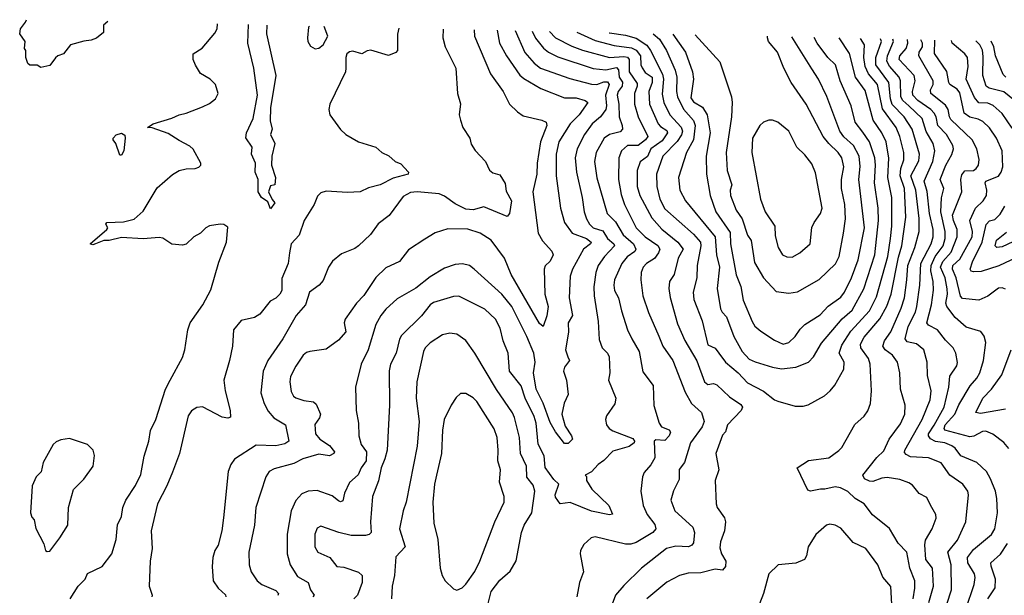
# Model space of a CAD drawing. Extents: x 1995161 to 2088924, y 769148 to 906007.
# Tile 311 of 335: x 2021476 to 2026968, y 902644 to 905856. Entities that reach past the tile are written whole.
import ezdxf

# ---------------------------------------------------------------- set-up
doc = ezdxf.new("R2010")
doc.units = 0

msp = doc.modelspace()

# ---------------------------------------------------------------- linework, layer by layer
at = {"layer": '0CON20XD'}
for points in [[(2021967.6, 905846.1), (2021944.3, 905825.7), (2021943.8, 905785), (2021905, 905753.3), (2021875, 905741.2), (2021833.9, 905736.1), (2021760, 905715), (2021720, 905665), (2021690, 905655), (2021677, 905643), (2021645, 905600), (2021595, 905590), (2021573, 905603), (2021533, 905603), (2021521.7, 905611.7), (2021510, 905645), (2021510, 905685), (2021503.3, 905695), (2021507.5, 905735), (2021476.4, 905776.4), (2021481.2, 905805), (2021508.3, 905841.7), (2021513.5, 905856.3)], [(2021757.1, 902625), (2021801.9, 902695), (2021841.9, 902735), (2021855, 902765.7), (2021936.2, 902805), (2021991.2, 902875), (2022014, 902955), (2022021.9, 903038.1), (2022044.6, 903085), (2022052.1, 903135), (2022068.9, 903175), (2022122.9, 903257.1), (2022151.4, 903318.6), (2022169.8, 903420.2), (2022196.6, 903505), (2022205.8, 903564.2), (2022236.4, 903625), (2022289.6, 903795), (2022314.7, 903845), (2022385, 903971.4), (2022397.7, 904015), (2022414.3, 904125), (2022427.7, 904165), (2022498.7, 904265), (2022541.7, 904348.3), (2022587.6, 904502.4), (2022629.5, 904615), (2022637.9, 904697.9), (2022615, 904712.9), (2022595, 904715.6), (2022535, 904705.7), (2022514.2, 904695), (2022484.2, 904665), (2022448, 904645), (2022405, 904604), (2022385, 904598), (2022325, 904604.3), (2022275, 904637.5), (2022255, 904641.4), (2022165, 904634.3), (2022045, 904640), (2021975, 904623.8), (2021945, 904623.3), (2021900, 904605), (2021885, 904600), (2021870, 904605), (2021963.3, 904685), (2021967.5, 904695), (2021957.5, 904715), (2021962.5, 904725), (2022055, 904727.8), (2022115, 904743.1), (2022165, 904788.6), (2022242.2, 904917.8), (2022327.7, 904992.3), (2022366.1, 905013.9), (2022405, 905023.8), (2022455, 905026.7), (2022475, 905032.5), (2022487.5, 905045), (2022487.5, 905055), (2022443.6, 905133.6), (2022425, 905150), (2022365, 905181.2), (2022305, 905222), (2022215, 905252.5), (2022190, 905255), (2022220, 905275), (2022325, 905306.7), (2022365, 905326.2), (2022405.7, 905334.3), (2022495, 905370), (2022535, 905388.9), (2022569.2, 905415), (2022582.5, 905445), (2022569.2, 905495), (2022538, 905525), (2022485, 905556.2), (2022457.5, 905602.5), (2022444, 905635), (2022444, 905665), (2022493.2, 905696.8), (2022565, 905781.2), (2022576.9, 905805), (2022578.7, 905832.4)], [(2023590.9, 905809.6), (2023584.3, 905775), (2023583.3, 905685), (2023575, 905673.3), (2023532.7, 905657.3), (2023435, 905685.7), (2023415, 905683.1), (2023385, 905665.8), (2023335, 905680), (2023315, 905677.5), (2023301.2, 905665), (2023296, 905645), (2023295.7, 905585.7), (2023294.3, 905565), (2023206.9, 905385), (2023200, 905355), (2023206, 905325), (2023265, 905243.8), (2023296.2, 905215), (2023365, 905174.4), (2023463.3, 905145), (2023496.2, 905115), (2023535, 905097.5), (2023571.2, 905065), (2023601.7, 905051.7), (2023645, 905006.2), (2023643.8, 904995), (2023558.8, 904971.2), (2023487.5, 904935), (2023422.4, 904917.6), (2023375, 904895.6), (2023305, 904891.8), (2023185, 904899.2), (2023155, 904890), (2023137.9, 904872.1), (2023118.6, 904825), (2023063.1, 904735), (2023035, 904654.2), (2022990, 904605), (2022981.8, 904555), (2022973.3, 904495), (2022938, 904412), (2022938.5, 904345), (2022927.8, 904325), (2022905, 904302.2), (2022874.2, 904285), (2022815, 904212.5), (2022785, 904194.3), (2022711.9, 904178.1), (2022669.2, 904125), (2022662.9, 904035), (2022646.9, 903955), (2022614.5, 903845), (2022621.8, 903785), (2022650.8, 903675), (2022651.2, 903638.8), (2022637.5, 903632.5), (2022605, 903637.8), (2022495, 903696.7), (2022465, 903691.9), (2022435, 903672.9), (2022416.5, 903645), (2022367.3, 903435), (2022327.7, 903332.3), (2022296.9, 903255), (2022245.5, 903155), (2022209.2, 903005), (2022215.7, 902905), (2022204.4, 902835), (2022198, 902695), (2022216.1, 902646.1), (2022213.8, 902635)], [(2022853.9, 905826.2), (2022852.4, 905777.6), (2022904.1, 905545), (2022874.7, 905365.3), (2022872.6, 905292.6), (2022884, 905245), (2022874.3, 905215), (2022900, 905165), (2022882, 905095), (2022881.2, 905045), (2022903.3, 904975), (2022900, 904935), (2022875, 904930), (2022864, 904895), (2022883.8, 904853.8), (2022900, 904835), (2022875, 904800), (2022860, 904840), (2022824.5, 904864.5), (2022805.8, 904895), (2022807.1, 904965), (2022788.9, 905005), (2022791.5, 905055), (2022768.4, 905105), (2022772.5, 905145), (2022737, 905197), (2022741.8, 905225), (2022778.5, 905305), (2022802.7, 905435), (2022781.4, 905585), (2022748.8, 905725), (2022751.8, 905828.5)], [(2023092.4, 905820.8), (2023086.7, 905815), (2023082, 905755), (2023084.2, 905734.2), (2023097.7, 905707.7), (2023125, 905694.2), (2023145, 905698), (2023168.8, 905715), (2023194, 905765), (2023175.2, 905819)], [(2023837.4, 905804.1), (2023836.5, 905755), (2023848.6, 905705), (2023908.2, 905585), (2023917.1, 905445), (2023934.1, 905385.9), (2023928, 905325), (2023934.2, 905295), (2023948, 905255), (2023986.2, 905195), (2023995, 905162.5), (2024015.9, 905125.9), (2024073.8, 905065), (2024095.8, 905015.8), (2024115, 905002), (2024155, 904990), (2024183, 904943), (2024189.9, 904899.9), (2024219.2, 904845), (2024207.1, 904775), (2024195, 904758.8), (2024065, 904812.9), (2024005, 904794.8), (2023965, 904798.9), (2023905, 904828.1), (2023845, 904872.2), (2023815, 904884.1), (2023693.5, 904896.5), (2023655, 904891.1), (2023615, 904869.4), (2023536.7, 904763.3), (2023475, 904716.9), (2023432.5, 904657.5), (2023365, 904594), (2023345, 904580), (2023270.3, 904549.7), (2023221.3, 904508.7), (2023198, 904475), (2023168.3, 904401.7), (2023146, 904375), (2023092.2, 904335), (2023070.9, 904265), (2023017.9, 904205), (2022943.8, 904076.2), (2022860.4, 903955), (2022833.8, 903895), (2022821.2, 903775), (2022839.6, 903715), (2022862.2, 903672.2), (2022894.3, 903634.3), (2022958.1, 903595), (2022977.1, 903505), (2022955, 903490.4), (2022905, 903479.3), (2022795, 903482.7), (2022675, 903403.3), (2022654, 903375), (2022638.6, 903335), (2022612.4, 903077.6), (2022603.3, 903005), (2022582.5, 902925), (2022565.6, 902894.4), (2022554.2, 902855), (2022550, 902805), (2022556, 902725), (2022583.6, 902683.6), (2022625, 902646.2), (2022625.8, 902635)], [(2024010.9, 905800.2), (2024012.5, 905765), (2024102.5, 905555), (2024172.5, 905455), (2024208.6, 905385), (2024251.9, 905341.9), (2024285, 905320.6), (2024387.5, 905295), (2024413.3, 905285), (2024416.5, 905265), (2024381, 905175), (2024362.2, 905055), (2024360.2, 904995), (2024338.2, 904895), (2024368.2, 904665), (2024392.4, 904622.4), (2024445, 904564), (2024451.9, 904545), (2024435, 904508.8), (2024406.4, 904483.6), (2024401.3, 904465), (2024404.8, 904325), (2024423, 904255), (2024416.8, 904203.2), (2024395.8, 904144.2), (2024375, 904160.6), (2024216.6, 904435), (2024179.3, 904525), (2024105, 904626.5), (2024045, 904665.6), (2023975, 904688.2), (2023865, 904689.4), (2023793.7, 904666.3), (2023735, 904630.8), (2023645, 904572.9), (2023595, 904507.1), (2023517.6, 904472.4), (2023462, 904418), (2023395, 904317.1), (2023354.5, 904275), (2023291.1, 904185), (2023285.6, 904165), (2023295.6, 904115), (2023255, 904067.5), (2023185, 904017.1), (2023094.5, 904005.5), (2023075, 903999.4), (2023057.5, 903985), (2023016.3, 903923.7), (2022987.3, 903865), (2022983.8, 903835), (2022991.1, 903781.1), (2023004.3, 903755), (2023016.2, 903746.2), (2023060.5, 903730.5), (2023114.6, 903724.6), (2023130.2, 903710.2), (2023154.4, 903655), (2023148.6, 903635), (2023122.4, 903597.6), (2023125.4, 903545), (2023150.9, 903515), (2023205, 903480.5), (2023232.9, 903445), (2023227.5, 903435), (2023205, 903422.5), (2023145, 903432.3), (2023055, 903405.5), (2023005, 903380.4), (2022895, 903350.4), (2022868.6, 903335), (2022850, 903305), (2022793.6, 903135), (2022785.5, 903035), (2022753.5, 902885), (2022755.6, 902815), (2022767.5, 902775), (2022801.1, 902725), (2022827.5, 902705), (2022905, 902671.8), (2022918.9, 902655), (2022916.5, 902643.5)], [(2024138.7, 905797.3), (2024152.6, 905725), (2024191.3, 905655), (2024266.5, 905546.5), (2024287.4, 905527.4), (2024382, 905472), (2024515, 905420), (2024579.5, 905419.5), (2024630.8, 905405), (2024644.2, 905394.2), (2024596.9, 905325), (2024547.1, 905275), (2024483.2, 905175), (2024468.8, 905105), (2024468, 904985), (2024492.2, 904805), (2024514.7, 904724.7), (2024558.2, 904665), (2024637.3, 904635), (2024662.9, 904615), (2024660, 904605), (2024621.5, 904575), (2024560, 904465), (2024546.8, 904425), (2024541.6, 904305), (2024558.8, 904205), (2024534.6, 904165.4), (2024537, 904113), (2024519.4, 904015), (2024533.8, 903975), (2024542.1, 903955), (2024515, 903917.5), (2024508.4, 903895), (2024526.2, 903845), (2024535.6, 903765), (2024512.9, 903717.1), (2024500, 903655), (2024517.6, 903587.6), (2024553.1, 903535), (2024560, 903515), (2024535, 903490.8), (2024515, 903492), (2024465, 903557.1), (2024435, 903608.2), (2024396.3, 903716.3), (2024357.1, 903795), (2024341.1, 903885), (2024351.4, 903945), (2024343.7, 903995), (2024305, 904088.1), (2024220.5, 904255), (2024166.1, 904325), (2024011.1, 904465), (2023985, 904484.4), (2023945, 904493.5), (2023905, 904489.6), (2023845, 904470), (2023765, 904421.5), (2023685, 904358), (2023580.9, 904299.1), (2023518.6, 904241.4), (2023489.6, 904205), (2023462.9, 904155), (2023419.1, 904015), (2023380, 903935), (2023349.5, 903805), (2023353.6, 903675), (2023366.2, 903605), (2023367.1, 903535), (2023380.8, 903485), (2023410, 903445), (2023408.7, 903395), (2023380.5, 903355), (2023363.2, 903316.8), (2023316, 903274), (2023288.5, 903215), (2023279.1, 903170.9), (2023265, 903165.6), (2023255, 903171.1), (2023218.9, 903198.9), (2023135, 903229.2), (2023085, 903226.2), (2023049.1, 903210.9), (2023016.5, 903173.5), (2022989.5, 903115), (2022968.8, 902985), (2022968.9, 902875), (2022984.2, 902814.2), (2023025, 902749.1), (2023085.6, 902715), (2023098.1, 902675), (2023117.8, 902645), (2023111.1, 902635)], [(2024240, 905795.1), (2024293.8, 905673.8), (2024345, 905612.7), (2024380, 905585), (2024545, 905528.9), (2024665, 905495.7), (2024695, 905494.3), (2024735, 905508.8), (2024755, 905510.3), (2024763.2, 905495), (2024742.5, 905435), (2024749.3, 905375), (2024744.6, 905355.4), (2024714.7, 905315), (2024668.6, 905275), (2024626.9, 905215), (2024585.3, 905135), (2024574.7, 905085), (2024581.4, 905005), (2024613.4, 904865), (2024624.7, 904785), (2024637.8, 904745), (2024654.7, 904715), (2024675, 904694.7), (2024728.6, 904678.7), (2024755, 904635.3), (2024790, 904605), (2024793.3, 904595), (2024737.2, 904535), (2024702.4, 904485), (2024690.3, 904445), (2024678.7, 904365), (2024680.4, 904315), (2024702.7, 904172.7), (2024707.6, 904072.4), (2024725.3, 904025.3), (2024754.7, 903994.7), (2024764.6, 903975), (2024767.5, 903885), (2024759.5, 903845), (2024800.8, 903745), (2024795, 903712.9), (2024748.6, 903645), (2024744.3, 903625), (2024748.6, 903595), (2024764.2, 903575), (2024785, 903561.5), (2024895, 903519.4), (2024905.7, 903505), (2024902.5, 903495), (2024876, 903474), (2024785, 903448.5), (2024735, 903396.7), (2024702, 903375), (2024665, 903333.8), (2024630, 903315), (2024637.5, 903307.5), (2024637.5, 903285), (2024667, 903237), (2024761.2, 903145), (2024782.5, 903097.5), (2024765.8, 903094.2), (2024665, 903113.8), (2024547, 903163), (2024490, 903155), (2024465, 903192.5), (2024462.9, 903205), (2024482.5, 903265), (2024455, 903290), (2024407.5, 903357.5), (2024401.8, 903421.8), (2024367.7, 903487.7), (2024356.5, 903605), (2024345, 903642.2), (2024295.6, 903745), (2024273.6, 903813.6), (2024208.2, 903895), (2024201.5, 903995), (2024172.9, 904065), (2024155.4, 904135), (2024129.1, 904185), (2024070.8, 904240.8), (2023925, 904313.8), (2023895, 904312.5), (2023785, 904278.8), (2023764.8, 904265.2), (2023716.6, 904203.4), (2023605.6, 904095), (2023594.3, 904074.3), (2023575.7, 903995.7), (2023545.3, 903934.7), (2023536.4, 903896.4), (2023539.6, 903705), (2023525.3, 903455), (2023513.5, 903405), (2023492.3, 903355), (2023477.3, 903282.7), (2023444.7, 903195), (2023432, 903055), (2023437.1, 902995), (2023425, 902982.9), (2023405, 902977.7), (2023325, 902978.5), (2023255.5, 902995.5), (2023155, 903030.8), (2023135, 903018.8), (2023121.8, 902985), (2023122.7, 902915), (2023139.2, 902885), (2023206, 902855), (2023245, 902806), (2023285, 902800.8), (2023365, 902773.3), (2023385.7, 902754.3), (2023386.3, 902716.3), (2023361.1, 902645), (2023340.6, 902625)], [(2024333.6, 905793), (2024353.7, 905753.7), (2024397.4, 905697.4), (2024425.2, 905675.2), (2024478.1, 905648.1), (2024675, 905584.3), (2024745, 905576.7), (2024805, 905589.4), (2024815, 905575.7), (2024819.8, 905535), (2024837.7, 905507.7), (2024837, 905485), (2024813.8, 905455), (2024808.8, 905435), (2024817.8, 905385), (2024819.3, 905315), (2024837.1, 905265), (2024838.2, 905245), (2024825, 905231.3), (2024765, 905214.7), (2024735.6, 905194.4), (2024690.7, 905115), (2024682, 905065), (2024695, 904973.8), (2024753.2, 904775), (2024798.9, 904728.9), (2024841.8, 904655), (2024899.4, 904605), (2024913.4, 904575), (2024907, 904563), (2024865, 904532.7), (2024834.1, 904495), (2024793.8, 904405), (2024789.3, 904375), (2024794.4, 904344.4), (2024816.8, 904305), (2024832.4, 904232.4), (2024866.8, 904125), (2024889.6, 904075), (2024932, 904005), (2024952, 903892), (2025010, 903815), (2025013.3, 903703.3), (2025042.2, 903605), (2025055.8, 903585), (2025097.9, 903567.9), (2025105.5, 903555.5), (2025098.7, 903535), (2025075, 903508.2), (2025025, 903511.4), (2025015.6, 903504.4), (2025018.5, 903411.5), (2024997.1, 903372.9), (2024959.8, 903330.2), (2024948.9, 903305), (2024940.9, 903225), (2024953.9, 903145), (2024975.9, 903095), (2025019.2, 903039.2), (2025024.1, 903015), (2025006.5, 902995), (2024915, 902939.4), (2024885, 902929.7), (2024855, 902930.3), (2024685, 902970.8), (2024663.3, 902965), (2024622.7, 902927.3), (2024604, 902895), (2024602, 902875), (2024620, 902775), (2024598, 902715), (2024584.3, 902635)], [(2024431.1, 905790.8), (2024464.8, 905754.8), (2024555, 905708.7), (2024615, 905686.5), (2024765.5, 905645.5), (2024845, 905650.5), (2024866.5, 905646.5), (2024874.5, 905634.5), (2024876.3, 905565), (2024919.8, 905500.2), (2024920.4, 905485), (2024905.9, 905444.1), (2024906, 905385), (2024924.8, 905314.8), (2024979.2, 905205), (2024966.8, 905185), (2024925.1, 905154.9), (2024866.6, 905153.4), (2024831.8, 905125), (2024817.1, 905085), (2024815.8, 904965), (2024831.5, 904881.5), (2024849.2, 904825), (2024913.6, 904695), (2024964.8, 904644.8), (2025035, 904595.9), (2025045.9, 904575), (2025039.3, 904555), (2025016, 904524), (2024971.8, 904495), (2024953.9, 904475), (2024943.2, 904445), (2024940.3, 904405), (2024950.9, 904315), (2024983, 904223), (2025040.3, 904090.3), (2025063.2, 904035), (2025118.2, 903955), (2025187.6, 903777.6), (2025223.5, 903715), (2025278.3, 903665), (2025293.9, 903615), (2025282.9, 903585), (2025217.9, 903495), (2025183.8, 903385), (2025153.5, 903346.5), (2025155, 903290), (2025123, 903227), (2025107.8, 903175), (2025130, 903115), (2025230.5, 903025), (2025240, 902995), (2025235, 902936.7), (2025225, 902924), (2025205.5, 902914.5), (2025135, 902919.2), (2025083.8, 902906.2), (2024943.7, 902796.3), (2024845, 902700), (2024799.1, 902645), (2024780, 902595)], [(2024582.9, 905787.4), (2024685, 905739.8), (2024792.2, 905712.2), (2024888.5, 905698.5), (2024915, 905686), (2024939.4, 905655), (2024940.6, 905605), (2024947.4, 905587.4), (2024965, 905561.4), (2025003.1, 905535), (2025003.9, 905505), (2024985.5, 905455), (2024989, 905385), (2025036.7, 905275), (2025049.8, 905259.8), (2025085, 905237.6), (2025089.5, 905225), (2025059, 905181), (2024995.7, 905135), (2024976.8, 905093.2), (2024936.9, 905063.1), (2024920.6, 905015), (2024919.8, 904925), (2024934.1, 904875), (2025001.5, 904751.5), (2025058, 904688), (2025146.8, 904615), (2025176.4, 904576.4), (2025149.2, 904525), (2025126.9, 904435), (2025100, 904395), (2025096.1, 904356.1), (2025103.6, 904306.4), (2025145, 904160), (2025185.7, 904065.7), (2025253.2, 903953.2), (2025295.3, 903835.3), (2025315, 903821.4), (2025345, 903826.9), (2025365, 903818.9), (2025435, 903752.5), (2025499, 903709), (2025507.7, 903695), (2025499.6, 903675), (2025423.6, 903595), (2025412.9, 903557.1), (2025395, 903537.5), (2025357.8, 903435), (2025375.6, 903345), (2025355.8, 903285), (2025360, 903155), (2025366.9, 903135), (2025406.4, 903076.4), (2025411.9, 903055), (2025406.6, 903003.4), (2025385, 902943.3), (2025381.2, 902908.8), (2025390, 902875), (2025415.4, 902835), (2025412.7, 902805), (2025395, 902785.6), (2025355, 902790.9), (2025275, 902770), (2025205, 902767.5), (2025155.4, 902754.6), (2025085, 902718.2), (2024974.8, 902625.2)], [(2024763.7, 905783.3), (2024765, 905783.3), (2024855, 905769.1), (2024915, 905752.3), (2024973.4, 905713.4), (2024994, 905685), (2025061.6, 905551.6), (2025066.7, 905525), (2025060.3, 905440.3), (2025069.6, 905395), (2025103, 905325), (2025165.9, 905255.9), (2025173.3, 905235), (2025167.1, 905212.9), (2025143.6, 905176.4), (2025062.4, 905095), (2025027.9, 904995), (2025028.9, 904925), (2025046.4, 904855), (2025075, 904801.2), (2025235, 904658.8), (2025272.9, 904615), (2025275.2, 904595), (2025254, 904485), (2025252.7, 904415), (2025233.2, 904336.8), (2025236.2, 904295), (2025283.2, 904175), (2025315, 904042.9), (2025355, 904022.5), (2025374.8, 903994.8), (2025413.1, 903945), (2025483.9, 903885), (2025535, 903829.2), (2025625, 903783.8), (2025685, 903735.7), (2025705, 903727.1), (2025800.3, 903700.3), (2025845, 903699.2), (2025873, 903707), (2025965, 903757.8), (2025997.1, 903785), (2026022.6, 903817.4), (2026073.4, 903906.6), (2026073.6, 903945), (2026046.4, 903995), (2026060.7, 904039.3), (2026111.7, 904118.3), (2026215, 904230.8), (2026255, 904309.1), (2026318.7, 904535), (2026332, 904635), (2026340.4, 904705), (2026340, 904865), (2026317.2, 904975), (2026324, 905084), (2026308.1, 905175), (2026285, 905225.4), (2026236.2, 905296.2), (2026191, 905461), (2026137.3, 905535), (2026105, 905666.7), (2026047.4, 905754.5)], [(2025009.5, 905777.8), (2025045, 905746.9), (2025084.3, 905685), (2025132.5, 905575), (2025140.6, 905535), (2025138.5, 905455), (2025145.8, 905425.8), (2025177.8, 905357.8), (2025234.6, 905294.6), (2025242.8, 905265), (2025234.2, 905185.8), (2025195.8, 905115), (2025150, 904975), (2025158.8, 904905), (2025190, 904845), (2025354.8, 904644.8), (2025362.7, 904545), (2025378.4, 904475), (2025366.4, 904356.4), (2025385, 904243.8), (2025393.6, 904223.6), (2025418.6, 904198.6), (2025458.2, 904088.2), (2025505.5, 904005), (2025545, 903962.9), (2025577.3, 903947.3), (2025675, 903917.1), (2025725, 903908.9), (2025805, 903916.7), (2025874.7, 903945.3), (2025902.7, 903975), (2025947.8, 904052.2), (2026063, 904187), (2026118.9, 904235), (2026184.3, 904355), (2026245.6, 904545), (2026265.6, 904735), (2026264.8, 904805), (2026243.3, 904945), (2026249, 905045), (2026244.8, 905085), (2026216.1, 905175), (2026178, 905228), (2026135.9, 905285), (2026113.9, 905375), (2026052.1, 905515), (2026026.5, 905605), (2025984.1, 905645), (2025924.4, 905724.4), (2025907.3, 905757.6)], [(2025119.6, 905775.3), (2025189.5, 905675), (2025229.5, 905565), (2025233.7, 905525), (2025219.5, 905420.5), (2025235, 905397.2), (2025285, 905368.9), (2025311.3, 905325), (2025327.6, 905225), (2025305.3, 905095), (2025306.6, 904995), (2025326.6, 904875), (2025359.4, 904785), (2025439.5, 904669.5), (2025441, 904605), (2025471.7, 904431.7), (2025497.6, 904367.6), (2025511, 904291), (2025561.9, 904171.9), (2025576.5, 904146.5), (2025608.8, 904118.8), (2025685, 904067.3), (2025735, 904045.5), (2025765, 904055.6), (2025800.7, 904089.3), (2025829.9, 904130.1), (2025855.3, 904154.7), (2025940.7, 904209.3), (2025985, 904257.3), (2026055, 904308.5), (2026076.5, 904335), (2026114.7, 904415), (2026153.4, 904516.6), (2026187.1, 904695), (2026157, 904965), (2026163.6, 905036.4), (2026157.8, 905095), (2026126.9, 905155), (2026073.2, 905203.2), (2026050, 905235), (2025977.7, 905427.7), (2025931.8, 905525), (2025895, 905581.4), (2025783.3, 905760.4)], [(2025242.7, 905772.6), (2025381.7, 905621.7), (2025445.6, 905425.6), (2025450, 905395), (2025445.9, 905315), (2025415.8, 905115), (2025421.4, 905015), (2025447.1, 904935), (2025437.8, 904905), (2025439.7, 904875), (2025472.5, 904792.5), (2025505, 904744.4), (2025535, 904654.2), (2025555.5, 904625), (2025575, 904501.4), (2025625, 904415.6), (2025695, 904338.8), (2025765, 904330), (2025815, 904337.1), (2025935, 904406.7), (2026025.6, 904494.4), (2026046.6, 904535), (2026071.3, 904665), (2026082.7, 904745), (2026077.9, 904825), (2026059.4, 904915), (2026060, 904965), (2026072.9, 905035), (2026061.2, 905085), (2026040.7, 905115), (2025988.9, 905165), (2025958, 905205), (2025863.2, 905385), (2025778.2, 905505), (2025738, 905585), (2025702.9, 905675), (2025652.5, 905735), (2025647.3, 905755), (2025647.5, 905763.5)], [(2026458.4, 902625), (2026468.2, 902685), (2026467.6, 902725), (2026441.2, 902795), (2026424.6, 902885), (2026375.8, 902935.8), (2026327.4, 903017.4), (2026233.1, 903093.1), (2026185.5, 903155.5), (2026135.4, 903185.4), (2026095, 903222.9), (2026053.7, 903243.7), (2026025, 903250.5), (2025966.4, 903236.4), (2025942.5, 903237.5), (2025886.2, 903226.2), (2025872, 903232), (2025812.5, 903355), (2025875, 903396.7), (2025988.7, 903411.3), (2026045, 903451.9), (2026060.9, 903469.1), (2026133.1, 903596.9), (2026186.2, 903643.8), (2026206, 903674), (2026220.4, 903715), (2026226.4, 903785), (2026218.9, 903935), (2026209.3, 903965), (2026168, 904025), (2026164.7, 904045), (2026185.9, 904085), (2026272.7, 904187.3), (2026311.9, 904258.1), (2026335.6, 904325), (2026378.1, 904531.9), (2026396.5, 904595), (2026418.8, 904755), (2026410.5, 904915), (2026386.1, 904985), (2026390.7, 905025), (2026407.5, 905075), (2026406.6, 905115), (2026384.3, 905205), (2026364, 905254), (2026288.8, 905358.8), (2026260.2, 905495), (2026209.4, 905555), (2026191.9, 905595), (2026184.5, 905645), (2026188.4, 905715), (2026165.2, 905751.9)], [(2026545.7, 902605), (2026573.3, 902695), (2026566.6, 902795), (2026529.8, 902845), (2026523.4, 902926.6), (2026528.1, 902951.9), (2026565.5, 903015), (2026588.1, 903075), (2026585.6, 903095), (2026556.7, 903146.7), (2026535, 903189.4), (2026492.2, 903212.2), (2026455, 903259.2), (2026435, 903272.2), (2026385, 903290), (2026315, 903301.8), (2026285, 903298.5), (2026235, 903280), (2026215, 903280.4), (2026188.6, 903295), (2026179.2, 903315), (2026257.2, 903412.8), (2026295, 903450.4), (2026325, 903515.6), (2026388.7, 903601.3), (2026412.4, 903655), (2026415.3, 903705.3), (2026389.5, 903795), (2026385.5, 903885), (2026371.2, 903945), (2026344.7, 903985), (2026303.1, 904015), (2026290.9, 904035), (2026299.3, 904065), (2026335.5, 904114.5), (2026393.2, 904246.8), (2026410.2, 904305), (2026424.8, 904405.2), (2026429.7, 904485), (2026468, 904585), (2026492.8, 904675), (2026493, 904747), (2026474.6, 904905), (2026447, 904985), (2026490.6, 905069.4), (2026494.1, 905105), (2026454.4, 905245), (2026409.6, 905315), (2026342.4, 905382.4), (2026332.4, 905415), (2026323.8, 905505), (2026251.2, 905605), (2026250.3, 905645), (2026283.1, 905735), (2026276.4, 905749.4)], [(2026647.5, 902595), (2026672.5, 902675), (2026671.1, 902815), (2026652.1, 902885), (2026707.3, 902952.7), (2026752.3, 903055), (2026768.2, 903205), (2026763.3, 903225), (2026735.5, 903265), (2026663.8, 903315), (2026615, 903383.1), (2026545, 903411.9), (2026445, 903417.9), (2026420, 903430), (2026411.5, 903441.5), (2026412.7, 903455), (2026510.2, 903625), (2026553.5, 903735), (2026560, 903785), (2026539.5, 903870.5), (2026536.9, 903945), (2026518.2, 904015), (2026477.1, 904047.1), (2026425, 904059.1), (2026414.3, 904075), (2026431.5, 904145), (2026471.6, 904225), (2026480.2, 904255), (2026497.1, 904375), (2026501.2, 904495), (2026559.4, 904605), (2026571.6, 904645), (2026571.6, 904685), (2026551.1, 904775), (2026536.7, 904896.7), (2026519.8, 904955), (2026568.3, 905065), (2026580.2, 905125), (2026570.7, 905165), (2026532.6, 905232.6), (2026508.7, 905305), (2026435.2, 905375), (2026401.6, 905405), (2026390.8, 905425), (2026388.5, 905515), (2026381.9, 905535), (2026327, 905597), (2026311.7, 905625), (2026316, 905654), (2026350.3, 905735), (2026346.5, 905747.8)], [(2026752.7, 902567.3), (2026799.7, 902705), (2026805.3, 902744.7), (2026801.8, 902765), (2026763.7, 902825), (2026763.1, 902855), (2026795, 902900.9), (2026896.5, 902983.5), (2026914, 903016), (2026930, 903105), (2026926.2, 903185), (2026917.9, 903225), (2026891.2, 903295), (2026868.5, 903335), (2026815, 903384.6), (2026725, 903422.1), (2026692.7, 903465), (2026675, 903479), (2026635, 903494.8), (2026583.4, 903503.4), (2026556.6, 903516.6), (2026544.3, 903534.3), (2026543.9, 903545), (2026575.7, 903594.3), (2026632.1, 903695), (2026658.1, 903805), (2026663.3, 903866.7), (2026703.3, 903925), (2026706.2, 903943.8), (2026696.8, 903995), (2026682.9, 904025), (2026638.7, 904068.7), (2026595.2, 904125.2), (2026545, 904152.3), (2026535.3, 904165.3), (2026561.2, 904265), (2026572.3, 904347.7), (2026571.1, 904395), (2026557, 904455), (2026560, 904485), (2026581.5, 904535), (2026625.6, 904594.4), (2026637.7, 904635), (2026637.8, 904675), (2026614.2, 904785), (2026616.9, 904863.1), (2026631, 904915), (2026608.9, 904965), (2026641.9, 905045), (2026675, 905103.1), (2026684.7, 905135), (2026680, 905155), (2026645.3, 905215), (2026596, 905265), (2026587, 905315), (2026577, 905335), (2026558.1, 905355), (2026485.7, 905405), (2026457, 905435), (2026454.8, 905455), (2026470, 905515), (2026465.2, 905545), (2026381.8, 905635), (2026384, 905655), (2026419.3, 905695), (2026429.6, 905725), (2026427, 905746)], [(2026713, 903707), (2026776.8, 903813.2), (2026814.8, 903855.2), (2026831.8, 903885), (2026850.9, 903955), (2026864.5, 904055), (2026855, 904091.2), (2026836, 904116), (2026755, 904140.5), (2026693.8, 904195), (2026647.6, 904255), (2026641.5, 904275), (2026649.8, 904325), (2026648.3, 904355), (2026636.8, 904415), (2026611.5, 904475), (2026623.9, 904506.1), (2026671.2, 904558.8), (2026704.8, 904645), (2026704.5, 904685), (2026683.5, 904735), (2026679.3, 904765), (2026729.7, 904895), (2026725.8, 904965), (2026730.2, 904989.8), (2026747, 905013), (2026795, 905015.4), (2026810.5, 905025), (2026823.8, 905045), (2026826.9, 905076.9), (2026814.6, 905135), (2026788.9, 905185), (2026669.9, 905299.9), (2026661.2, 905315), (2026653.8, 905355), (2026639.1, 905379.1), (2026558, 905445), (2026556.6, 905465), (2026570.9, 905495), (2026570.8, 905515), (2026490.7, 905655), (2026493.6, 905675), (2026511.1, 905705), (2026510.6, 905725), (2026501.5, 905744.3)], [(2026975, 904351.9), (2026955, 904360.9), (2026935, 904358.5), (2026876.1, 904313.9), (2026825, 904291.2), (2026735, 904300.3), (2026723.8, 904313.8), (2026699, 904415), (2026678, 904465), (2026681.1, 904485), (2026720.1, 904519.9), (2026788.1, 904645), (2026790.9, 904675), (2026774.8, 904735.2), (2026807.2, 904805), (2026849.7, 904845), (2026868.6, 904875), (2026870.5, 904905), (2026861.6, 904945), (2026865.3, 904954.7), (2026935, 904982.5), (2026950, 905005), (2026959.1, 905035), (2026954.7, 905125), (2026923.4, 905195), (2026885, 905252.1), (2026847.7, 905287.7), (2026821.5, 905301.5), (2026775, 905312.7), (2026744, 905334), (2026718.9, 905448.9), (2026705, 905469.4), (2026664.6, 905494.6), (2026657.6, 905505), (2026647.8, 905567.8), (2026577.6, 905667.6), (2026579.6, 905742.6)], [(2027010.7, 905250.7), (2026955, 905332.1), (2026905, 905377.4), (2026875, 905389.8), (2026825, 905392.5), (2026801.4, 905421.4), (2026754.3, 905525), (2026766.2, 905595), (2026761.8, 905645), (2026747.3, 905665), (2026677.3, 905725), (2026673.9, 905740.4)], [(2027045, 905388.4), (2026965, 905453.2), (2026883.7, 905473.7), (2026866.2, 905485), (2026847.5, 905545), (2026849.5, 905650.5), (2026845, 905685.7), (2026831.8, 905715), (2026808.8, 905737.4)], [(2026975.3, 905535), (2026961.3, 905551.3), (2026918.3, 905655), (2026908.3, 905705), (2026893.4, 905735.5)], [(2025785, 904531.1), (2025827.1, 904555), (2025884, 904605), (2025895, 904696.7), (2025906.9, 904725), (2025941.8, 904775), (2025951.2, 904805), (2025915, 905002.5), (2025895, 905051.2), (2025855, 905102.9), (2025810, 905145), (2025766.4, 905235), (2025705, 905284), (2025675, 905296.2), (2025655, 905296.2), (2025625, 905284), (2025605, 905265.8), (2025564, 905195), (2025560, 905115), (2025608.2, 904855), (2025633.6, 904785), (2025687.5, 904705), (2025690.2, 904650.2), (2025705.6, 904585.6), (2025731.2, 904545), (2025755, 904533.1), (2025785, 904531.1)], [(2022045, 905100), (2022035, 905100), (2022012.5, 905165), (2021997.5, 905185), (2021997.5, 905195), (2022015, 905213.3), (2022045, 905223.3), (2022062.5, 905212.5), (2022063.8, 905195), (2022056.7, 905125), (2022045, 905100)], [(2027035, 904529.2), (2026936.3, 904483.7), (2026838.5, 904451.5), (2026795, 904448.4), (2026782.7, 904452.7), (2026777.5, 904465), (2026790.8, 904505), (2026844.3, 904615), (2026865.7, 904714.3), (2026885, 904733.3), (2026915, 904740.6), (2026945, 904771.8), (2026970.5, 904815)], [(2027015, 904617.4), (2026955, 904589.5), (2026925.5, 904585.5), (2026916.9, 904595), (2026924.4, 904625.6), (2026979.6, 904670.4)], [(2024077.2, 902555), (2024106.4, 902665), (2024155, 902728.9), (2024211.7, 902778.3), (2024245, 902836.2), (2024274.2, 902995.8), (2024290, 903035), (2024333.2, 903105), (2024349.1, 903225), (2024339.6, 903259.6), (2024304.3, 903304.3), (2024303.6, 903365), (2024269.2, 903435), (2024264.1, 903525), (2024236.7, 903636.7), (2024225, 903661.9), (2024135, 903791.9), (2024015.6, 903995), (2023965.3, 904065.3), (2023915, 904100.9), (2023875, 904107.8), (2023835, 904098.2), (2023765, 904053.6), (2023737.5, 904025), (2023727.9, 904005), (2023691.8, 903835), (2023687.2, 903745), (2023704.7, 903615), (2023692.6, 903477.4), (2023631.2, 903165), (2023614.6, 903115.4), (2023594.4, 903015), (2023625.7, 902915), (2023575, 902860), (2023567.3, 902755), (2023553.8, 902695), (2023550.5, 902625)], [(2026975, 903682.4), (2026835, 903658.2), (2026808, 903665), (2026848, 903745), (2026896.2, 903793.8), (2026953.2, 903875), (2027005.2, 904014.8)], [(2023915, 902673.8), (2023943.2, 902686.8), (2023965, 902706), (2024015, 902778), (2024042.5, 902835), (2024126.7, 903055), (2024177.8, 903165), (2024178.1, 903195), (2024151.9, 903275), (2024157.5, 903345), (2024142.1, 903395), (2024145.3, 903455), (2024140, 903525), (2024122.8, 903572.8), (2024025, 903725.6), (2024005, 903745.6), (2023965, 903770), (2023935, 903770), (2023911.2, 903748.8), (2023882.9, 903705), (2023843.3, 903625), (2023833.8, 903565), (2023828.8, 903435), (2023800, 903315), (2023788.9, 903265), (2023780.8, 903165), (2023786.7, 903046.7), (2023807.5, 902955), (2023820.8, 902795), (2023832, 902755), (2023848.8, 902725), (2023895, 902680), (2023915, 902673.8)], [(2026992.8, 903462.8), (2026965, 903497.1), (2026903.9, 903543.9), (2026865, 903560), (2026845, 903557.9), (2026797.2, 903532.8), (2026775, 903528.8), (2026635.2, 903565.2), (2026631.5, 903575), (2026638.2, 903595), (2026692.5, 903655), (2026713, 903707)], [(2021629.3, 902889.3), (2021645, 902891.2), (2021701.2, 902965), (2021744, 903035), (2021749.2, 903135), (2021775.8, 903234.2), (2021835, 903293.3), (2021886.2, 903365), (2021893.3, 903425), (2021886.7, 903455), (2021855, 903486.7), (2021755, 903518.8), (2021705, 903511.2), (2021679.3, 903500.7), (2021663.9, 903486.1), (2021606.7, 903385), (2021596.1, 903333.9), (2021567.5, 903305), (2021546.7, 903255), (2021536.7, 903105), (2021545, 903080), (2021557.5, 903065), (2021566.4, 903016.4), (2021611.7, 902931.7), (2021620, 902895), (2021629.3, 902889.3)], [(2026340.4, 902595), (2026334.5, 902694.5), (2026290.6, 902745), (2026262.5, 902815), (2026195.8, 902905), (2026125, 902940), (2026055, 903018.5), (2026025, 903036.4), (2025995, 903040.5), (2025975, 903035.6), (2025916, 902984), (2025874.3, 902915), (2025864, 902865), (2025853.3, 902845), (2025805, 902822.9), (2025706.4, 902813.6), (2025655, 902763.8), (2025624.4, 902655), (2025580.3, 902539.7)], [(2026874.8, 902625.2), (2026915.9, 902685.9), (2026917.9, 902735), (2026893.7, 902806.3), (2026892.7, 902825), (2026946, 902874), (2026985, 902934.4)]]:
    msp.add_lwpolyline(points, dxfattribs=at)

doc.saveas('drawing.dxf')
